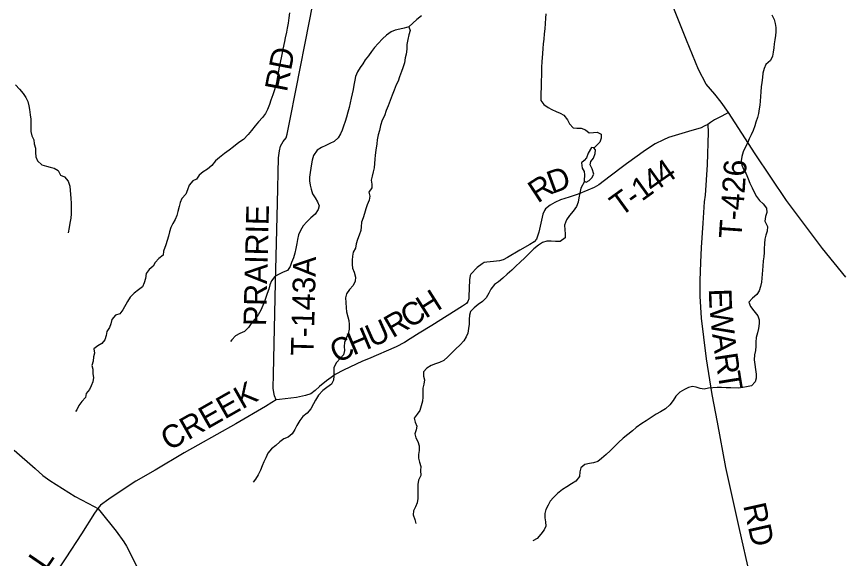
# Model space of a CAD drawing. Extents: x 1759416 to 2214760, y 252598 to 1116833.
# Drawn here: x 1989307 to 2000203, y 831751 to 838931 of the extents above; entities that cross this region are included whole.
import ezdxf

# ---------------------------------------------------------------- set-up
doc = ezdxf.new("R2010")
doc.units = 0
for name, color, linetype in [('GM_X_County_Road', 7, 'Continuous'), ('GM_X_Minor_Lake', 7, 'Continuous'), ('GM_X_Minor_River', 7, 'Continuous'), ('GM_X_State_Route', 7, 'Continuous'), ('GM_X_Township_Road', 7, 'Continuous'), ('GM_X_Township_Road_Text', 7, 'Continuous')]:
    doc.layers.add(name, color=color, linetype=linetype)

msp = doc.modelspace()

# ---------------------------------------------------------------- linework, layer by layer
at = {"layer": 'GM_X_County_Road'}
msp.add_lwpolyline([(1989276, 833187), (1989554, 832944), (1989658, 832852), (1989748, 832786), (1990084, 832573), (1990336, 832442), (1990382, 832412), (1990410, 832384), (1990627, 832113), (1990727, 831974), (1990765, 831916), (1990937, 831575)], dxfattribs=at)
at = {"layer": 'GM_X_Minor_Lake'}
for points in [[(1996849, 836738), (1996887, 836758), (1996922, 836795), (1996948, 836841), (1996927, 836915), (1996903, 836967), (1996910, 837009), (1996944, 837056), (1996969, 837114), (1996972, 837166), (1996950, 837192), (1996918, 837194), (1996877, 837121), (1996854, 837059), (1996824, 837024), (1996786, 836992), (1996795, 836924), (1996824, 836878), (1996826, 836834)], [(1996826, 836834), (1996821, 836760), (1996822, 836748), (1996849, 836738)], [(1996826, 836834), (1996821, 836760), (1996822, 836748), (1996849, 836738)]]:
    msp.add_lwpolyline(points, dxfattribs=at)
at = {"layer": 'GM_X_Minor_River'}
for points in [[(1992922, 838978), (1992911, 838911), (1992902, 838843), (1992891, 838777), (1992881, 838725), (1992866, 838650), (1992855, 838598), (1992832, 838498), (1992818, 838429), (1992794, 838299), (1992782, 838236), (1992773, 838182), (1992764, 838132), (1992748, 838057), (1992735, 838005), (1992720, 837945), (1992700, 837891), (1992675, 837822), (1992656, 837766), (1992632, 837699), (1992603, 837645), (1992563, 837594), (1992510, 837534), (1992465, 837481), (1992417, 837422), (1992374, 837366), (1992311, 837303), (1992251, 837260), (1992182, 837203), (1992122, 837159), (1992061, 837114), (1991995, 837063), (1991942, 837020), (1991894, 836958), (1991835, 836909), (1991779, 836874), (1991724, 836830), (1991692, 836775), (1991641, 836753), (1991595, 836696), (1991570, 836634), (1991549, 836577), (1991495, 836519), (1991474, 836466), (1991460, 836414), (1991443, 836350), (1991428, 836293), (1991406, 836243), (1991375, 836190), (1991351, 836138), (1991332, 836078), (1991321, 836023), (1991303, 835963), (1991286, 835907), (1991255, 835824), (1991247, 835770), (1991192, 835727), (1991142, 835673), (1991117, 835622), (1991063, 835580), (1991026, 835525), (1991013, 835461), (1990997, 835404), (1990976, 835348), (1990924, 835309), (1990867, 835267), (1990812, 835212), (1990776, 835156), (1990713, 835047), (1990676, 834994), (1990618, 834977), (1990569, 834919), (1990557, 834860), (1990538, 834810), (1990504, 834760), (1990493, 834705), (1990478, 834649), (1990438, 834599), (1990383, 834568), (1990331, 834529), (1990338, 834473), (1990326, 834421), (1990321, 834367), (1990305, 834308), (1990316, 834258), (1990319, 834198), (1990327, 834148)], [(1996315, 838966), (1996310, 838908), (1996307, 838840), (1996302, 838766), (1996294, 838699), (1996287, 838631), (1996280, 838567), (1996274, 838505), (1996269, 838442), (1996260, 838328), (1996257, 838260), (1996256, 838194), (1996256, 838140), (1996255, 838089), (1996253, 838033), (1996252, 837981), (1996249, 837923), (1996247, 837873), (1996248, 837819), (1996288, 837763), (1996345, 837725), (1996395, 837700), (1996453, 837674), (1996503, 837651), (1996554, 837623), (1996602, 837564), (1996627, 837510), (1996677, 837456), (1996727, 837452), (1996781, 837453), (1996838, 837428), (1996890, 837388), (1996944, 837393), (1996996, 837399), (1997046, 837370), (1997049, 837317), (1997029, 837267), (1996953, 837189)], [(1994668, 838940), (1994605, 838893), (1994553, 838842), (1994500, 838793), (1994438, 838775), (1994384, 838764), (1994322, 838749), (1994267, 838727), (1994205, 838682), (1994152, 838635), (1994094, 838573), (1994047, 838522), (1994006, 838467), (1993968, 838409), (1993925, 838356), (1993891, 838304), (1993858, 838253), (1993822, 838197), (1993795, 838136), (1993784, 838086), (1993772, 838022), (1993765, 837964), (1993752, 837907), (1993738, 837847), (1993725, 837789), (1993710, 837724), (1993694, 837662), (1993677, 837598), (1993660, 837539), (1993638, 837479), (1993619, 837427), (1993595, 837376), (1993564, 837324), (1993512, 837277), (1993457, 837249), (1993401, 837224), (1993343, 837197), (1993288, 837159), (1993241, 837090), (1993221, 837028), (1993214, 836977), (1993204, 836923), (1993195, 836865), (1993188, 836803), (1993186, 836752), (1993197, 836698), (1993209, 836642), (1993226, 836584), (1993261, 836527), (1993293, 836475), (1993312, 836423), (1993302, 836373), (1993263, 836314), (1993203, 836263), (1993152, 836213), (1993103, 836156), (1993067, 836097), (1993042, 836041), (1993027, 835977), (1993017, 835924), (1993006, 835856), (1992994, 835798), (1992975, 835734), (1992950, 835671), (1992928, 835619), (1992893, 835568), (1992839, 835544), (1992784, 835519), (1992726, 835488), (1992681, 835428), (1992663, 835375), (1992646, 835317), (1992624, 835261), (1992607, 835208), (1992591, 835158), (1992570, 835104), (1992543, 835039), (1992507, 834981), (1992464, 834920), (1992413, 834863), (1992377, 834813), (1992326, 834758), (1992264, 834730), (1992208, 834701)], [(1999308, 838953), (1999335, 838893), (1999350, 838839), (1999358, 838785), (1999361, 838727), (1999355, 838677), (1999346, 838620), (1999339, 838568), (1999331, 838514), (1999324, 838458), (1999316, 838406), (1999287, 838347), (1999228, 838294), (1999204, 838240), (1999189, 838178), (1999181, 838123), (1999172, 838055), (1999167, 838001), (1999159, 837935), (1999153, 837810), (1999147, 837758), (1999140, 837708), (1999128, 837646), (1999115, 837595), (1999096, 837531), (1999080, 837481), (1999059, 837422), (1999034, 837362), (1999008, 837309), (1998985, 837253), (1998955, 837197), (1998926, 837136), (1998907, 837078), (1998899, 837019), (1998910, 836961)], [(1994501, 838795), (1994520, 838743), (1994501, 838687), (1994486, 838625), (1994476, 838558), (1994473, 838496), (1994464, 838432), (1994452, 838382), (1994443, 838315), (1994422, 838251), (1994404, 838201), (1994377, 838132), (1994358, 838074), (1994334, 838024), (1994307, 837953), (1994282, 837889), (1994254, 837820), (1994227, 837748), (1994202, 837685), (1994177, 837617), (1994149, 837556), (1994128, 837486), (1994111, 837420), (1994097, 837365), (1994084, 837297), (1994077, 837243), (1994063, 837160), (1994056, 837094), (1994051, 837042), (1994045, 836982), (1994040, 836926), (1994031, 836873), (1994015, 836815), (1994004, 836763), (1994012, 836711), (1994011, 836661), (1993971, 836602), (1993986, 836550), (1993975, 836496), (1993951, 836437), (1993932, 836381), (1993914, 836323), (1993895, 836262), (1993876, 836208), (1993870, 836146), (1993865, 836096), (1993844, 836035), (1993822, 835977), (1993803, 835918), (1993795, 835864), (1993764, 835810), (1993755, 835756), (1993753, 835705), (1993750, 835647), (1993756, 835597), (1993779, 835545), (1993796, 835479), (1993790, 835427), (1993763, 835369), (1993717, 835314), (1993676, 835259), (1993663, 835205), (1993665, 835141), (1993672, 835073), (1993677, 835019), (1993695, 834953), (1993706, 834903), (1993712, 834849), (1993711, 834790), (1993698, 834728), (1993672, 834670), (1993651, 834613), (1993647, 834561), (1993648, 834507), (1993635, 834451), (1993593, 834400), (1993542, 834346), (1993510, 834281), (1993509, 834221), (1993510, 834171), (1993504, 834115), (1993477, 834060), (1993417, 834017), (1993364, 833977), (1993304, 833916), (1993265, 833851), (1993240, 833799), (1993202, 833736), (1993153, 833678), (1993096, 833631), (1993056, 833581), (1993017, 833514), (1992991, 833462), (1992956, 833401), (1992903, 833360), (1992845, 833338), (1992793, 833295), (1992740, 833248), (1992682, 833206), (1992633, 833145), (1992606, 833087)], [(1989294, 838026), (1989345, 837968), (1989397, 837909), (1989430, 837857), (1989456, 837803), (1989471, 837749), (1989479, 837697), (1989488, 837629), (1989495, 837573), (1989496, 837465), (1989495, 837409), (1989511, 837351), (1989538, 837297), (1989540, 837245), (1989559, 837187), (1989559, 837128), (1989562, 837074), (1989585, 837018), (1989643, 836965), (1989703, 836947), (1989753, 836934), (1989808, 836922), (1989858, 836889), (1989891, 836831), (1989941, 836805), (1989991, 836750), (1990012, 836682), (1990019, 836628), (1990021, 836578), (1990026, 836520), (1990030, 836459), (1990033, 836371), (1990032, 836317), (1990027, 836259), (1990015, 836195), (1990006, 836136), (1989993, 836066)], [(1998910, 836961), (1998935, 836900), (1998965, 836846), (1998992, 836780), (1999016, 836722), (1999047, 836660), (1999074, 836602), (1999104, 836546), (1999141, 836495), (1999191, 836449), (1999234, 836391), (1999240, 836333), (1999221, 836283), (1999214, 836221), (1999250, 836147), (1999243, 836088), (1999226, 836034), (1999214, 835980), (1999211, 835924), (1999206, 835855), (1999204, 835805), (1999199, 835749), (1999193, 835695), (1999186, 835625), (1999183, 835570), (1999177, 835520), (1999174, 835466), (1999168, 835410), (1999157, 835354), (1999140, 835297), (1999106, 835247), (1999049, 835202), (1999003, 835148), (1999026, 835090), (1999068, 835032), (1999119, 834966), (1999138, 834914), (1999140, 834864), (1999129, 834800), (1999116, 834742), (1999100, 834681), (1999095, 834619), (1999093, 834565), (1999088, 834505), (1999077, 834450), (1999073, 834382), (1999082, 834322), (1999091, 834256), (1999101, 834192), (1999100, 834142), (1999087, 834090), (1999037, 834037), (1998973, 834024), (1998921, 834016), (1998860, 834009), (1998762, 834012), (1998700, 834011), (1998642, 834017), (1998584, 834016), (1998524, 834014), (1998468, 834007), (1998410, 833994), (1998356, 834004), (1998306, 834023), (1998256, 834029), (1998204, 834018), (1998148, 833992), (1998088, 833957), (1998035, 833904), (1997998, 833846), (1997954, 833785), (1997897, 833732), (1997831, 833694), (1997776, 833663), (1997708, 833620), (1997643, 833577), (1997585, 833539), (1997512, 833488), (1997460, 833445), (1997399, 833396), (1997337, 833346), (1997276, 833289), (1997218, 833232), (1997165, 833180), (1997114, 833129), (1997052, 833076), (1997001, 833037), (1996947, 833017), (1996893, 833010), (1996831, 832996), (1996776, 832951), (1996766, 832899), (1996761, 832840), (1996713, 832778), (1996656, 832739), (1996594, 832700), (1996535, 832664), (1996471, 832615), (1996414, 832562), (1996374, 832510), (1996345, 832457)], [(1996826, 836747), (1996776, 836657), (1996765, 836591), (1996753, 836530), (1996744, 836472), (1996721, 836414), (1996677, 836353), (1996630, 836296), (1996590, 836238), (1996561, 836169), (1996566, 836107), (1996572, 836051), (1996569, 836001), (1996504, 835950), (1996442, 835952), (1996384, 835955), (1996330, 835954), (1996270, 835936), (1996216, 835901), (1996157, 835854), (1996095, 835792), (1996038, 835735), (1995977, 835678), (1995917, 835623), (1995864, 835571), (1995804, 835516), (1995747, 835463), (1995690, 835418), (1995634, 835382), (1995585, 835321), (1995561, 835267), (1995526, 835206), (1995476, 835156), (1995419, 835115), (1995367, 835074), (1995316, 835024), (1995306, 834973), (1995301, 834917), (1995300, 834857), (1995292, 834797), (1995281, 834738), (1995262, 834686), (1995228, 834634), (1995179, 834581), (1995119, 834526), (1995066, 834473), (1995016, 834421), (1994963, 834376), (1994909, 834346), (1994855, 834329), (1994798, 834306), (1994740, 834274), (1994695, 834223), (1994697, 834169), (1994710, 834117), (1994698, 834059), (1994687, 834008), (1994688, 833948), (1994686, 833890), (1994681, 833834), (1994666, 833772), (1994648, 833713), (1994613, 833663), (1994571, 833610), (1994586, 833556), (1994606, 833504), (1994599, 833454), (1994581, 833404), (1994594, 833352), (1994619, 833300), (1994637, 833244), (1994638, 833182), (1994628, 833131), (1994629, 833081), (1994643, 833029), (1994660, 832971), (1994657, 832917), (1994659, 832851), (1994628, 832791), (1994619, 832734), (1994621, 832666), (1994622, 832610), (1994619, 832546), (1994611, 832490), (1994590, 832435), (1994562, 832383), (1994557, 832331), (1994580, 832269), (1994592, 832217)], [(1992208, 834701), (1992159, 834646), (1992141, 834624)], [(1990327, 834148), (1990316, 834094), (1990298, 834040), (1990273, 833989), (1990229, 833939), (1990222, 833884), (1990171, 833832), (1990133, 833779), (1990108, 833723), (1990088, 833701)], [(1992606, 833087), (1992580, 833032), (1992559, 832978), (1992539, 832920), (1992508, 832859), (1992471, 832803), (1992439, 832762)], [(1996345, 832457), (1996314, 832403), (1996300, 832348), (1996303, 832290), (1996311, 832238), (1996314, 832180), (1996293, 832130), (1996249, 832073), (1996198, 832017), (1996142, 831984)]]:
    msp.add_lwpolyline(points, dxfattribs=at)
at = {"layer": 'GM_X_State_Route'}
msp.add_lwpolyline([(2000286, 835480), (1999975, 835858), (1999501, 836495), (1999086, 837111), (1998731, 837658), (1998636, 837798), (1998550, 837900), (1998439, 838036), (1998337, 838228), (1998176, 838617), (1997801, 839558)], dxfattribs=at)
at = {"layer": 'GM_X_Township_Road'}
for points in [[(1992744, 833852), (1992723, 833906), (1992713, 833950), (1992704, 834010), (1992708, 834193), (1992738, 835403), (1992764, 836460), (1992775, 837059), (1992787, 837151), (1992803, 837215), (1992836, 837277), (1992875, 837324), (1992891, 837372), (1992932, 837572), (1993004, 837950), (1993187, 838871), (1993302, 839461)], [(1998731, 837658), (1998643, 837612), (1998549, 837562), (1998493, 837527), (1998457, 837500), (1998411, 837479), (1998369, 837458), (1998203, 837409), (1997938, 837327), (1997870, 837299), (1997760, 837245), (1997636, 837161), (1997382, 836977), (1997349, 836952), (1997348, 836951)], [(1998457, 837500), (1998463, 837400), (1998450, 836965), (1998422, 836566), (1998412, 836476), (1998394, 836193), (1998371, 835873), (1998361, 835672), (1998355, 835432), (1998353, 835225), (1998370, 834934), (1998400, 834682), (1998438, 834395), (1998512, 833926), (1998581, 833559), (1998691, 832957), (1998792, 832518), (1998868, 832161), (1999013, 831519)], [(1997348, 836951), (1997166, 836815), (1997016, 836703), (1996956, 836667), (1996869, 836631), (1996743, 836577), (1996623, 836537), (1996509, 836501), (1996435, 836467), (1996373, 836433), (1996309, 836383), (1996295, 836363), (1996277, 836311), (1996223, 836072), (1996189, 835982), (1996161, 835948), (1996101, 835912), (1995970, 835836), (1995806, 835738), (1995750, 835708), (1995700, 835696), (1995620, 835684), (1995534, 835678), (1995498, 835672), (1995470, 835654), (1995404, 835608), (1995322, 835520), (1995312, 835498), (1995304, 835444), (1995294, 835223), (1995294, 835189), (1995284, 835155), (1995264, 835131), (1995212, 835095), (1994805, 834837), (1994637, 834735), (1994517, 834661), (1994445, 834613), (1994335, 834557), (1993968, 834395), (1993888, 834365), (1993806, 834327), (1993634, 834245), (1993526, 834187), (1993474, 834149), (1993412, 834103), (1993318, 834029), (1993262, 833977), (1993202, 833931), (1993134, 833909), (1993012, 833883), (1992790, 833858), (1992744, 833852)], [(1992744, 833852), (1992688, 833818), (1992603, 833764), (1992213, 833536), (1991707, 833254), (1991529, 833150), (1991142, 832922), (1990886, 832778), (1990798, 832718), (1990528, 832538), (1990420, 832460), (1990382, 832412), (1990339, 832352), (1990167, 832079), (1989961, 831761), (1989827, 831564), (1989791, 831516), (1989744, 831434), (1989686, 831286), (1989606, 831102), (1989580, 831005), (1989562, 830961), (1989530, 830799), (1989510, 830665)]]:
    msp.add_lwpolyline(points, dxfattribs=at)

# ---------------------------------------------------------------- texts
at = {"layer": 'GM_X_Township_Road_Text'}
for s, rotation, p in [('RD', 79.0773, (1992886, 837922)), ('4', 34.7409, (1997883, 836690)), ('T-426', 85.991, (1998903, 835980)), ('D', 20.1182, (1996397, 836578)), ('4', 35.5552, (1997733, 836583)), ('R', 33.1759, (1996207, 836451)), ('1', 35.8311, (1997584, 836475)), ('T', 35.9347, (1997302, 836271)), ('-', 35.9097, (1997484, 836403)), ('PRAIRIE', 88.59, (1992611, 834827)), ('T-143A', 88.4842, (1993238, 834434)), ('H', 32.3099, (1994721, 834924)), ('E', 271.9975, (1998471, 835323)), ('C', 31.3931, (1994506, 834793)), ('W', 275.5949, (1998480, 835079)), ('R', 30.0608, (1994286, 834666)), ('U', 23.8624, (1994013, 834543)), ('H', 22.9298, (1993765, 834438)), ('A', 277.2016, (1998515, 834724)), ('C', 26.099, (1993548, 834332)), ('R', 278.6134, (1998550, 834454)), ('T', 279.2552, (1998587, 834206)), ('CREEK', 29.6154, (1991326, 833172)), ('RD', 282.4731, (1998926, 832455)), ('L', 55.5968, (1989694, 831582))]:
    msp.add_text(s, height=300, rotation=rotation, dxfattribs=at).set_placement(p)

doc.saveas('drawing.dxf')
